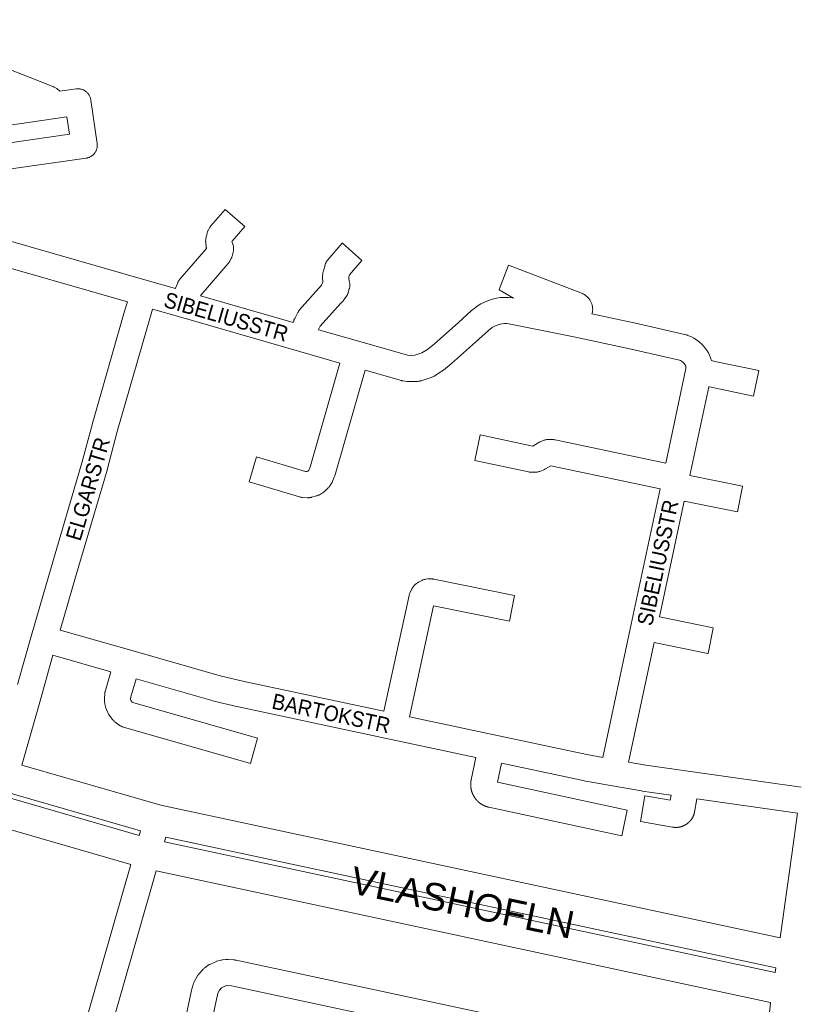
# Model space of a CAD drawing. Header units: metres. Extents: x 123819 to 142731, y 393440 to 405763.
# Tile 258 of 346: x 133983 to 134371, y 400092 to 400582. Entities that reach past the tile are written whole.
import ezdxf
from ezdxf.enums import TextEntityAlignment as Align

# ---------------------------------------------------------------- set-up
doc = ezdxf.new("R2010")
doc.units = ezdxf.units.M
doc.header["$MEASUREMENT"] = 0
for name, color, linetype, lineweight in [('gs-anno-wegen algemeen tekst', 7, 'Continuous', 0), ('gs-knt-aanvullende hoofdweg', 7, 'Continuous', 0), ('gs-knt-wegen algemeen', 7, 'Continuous', 0)]:
    doc.layers.add(name, color=color, linetype=linetype, lineweight=lineweight)
doc.styles.add('Style-Arial', font='arial.ttf')

msp = doc.modelspace()

# ---------------------------------------------------------------- linework, layer by layer
at = {"layer": 'gs-knt-aanvullende hoofdweg', "color": 7, "linetype": 'Continuous', "flags": 128}
for points in [[(133973.34, 400195.63), (134042.8, 400175.65), (134043.48, 400178.02), (133973.95, 400198.02), (133973.95, 400198.02), (133826.5, 400240.54), (133826.2, 400239.47), (133973.33, 400195.63), (133973.34, 400195.63), (133973.34, 400195.63)], [(134038.65, 400161.22), (133969.15, 400181.21), (133969.08, 400181.23), (133822.06, 400225.03)], [(133984.33, 400210.66), (134053.63, 400190.72), (134361.9, 400124.72)], [(134055.44, 400172.5), (134359.39, 400107.45), (134359.63, 400108.55), (134359.81, 400109.8), (134056.11, 400174.83), (134055.44, 400172.5)], [(134357.06, 400092.59), (134051.28, 400158.03)]]:
    msp.add_lwpolyline(points, dxfattribs=at)
at = {"layer": 'gs-knt-wegen algemeen', "color": 7, "linetype": 'Continuous', "flags": 128}
for points in [[(133915.46, 400581.62), (133999.84, 400548.38), (133999.88, 400548.36), (134000.51, 400548.08), (134001.11, 400547.75), (134001.69, 400547.37), (134002.23, 400546.94), (134002.74, 400546.47), (134003.2, 400545.97), (134011.34, 400547.16), (134011.65, 400547.2), (134011.95, 400547.22), (134012.26, 400547.23), (134012.57, 400547.22), (134012.88, 400547.2), (134013.19, 400547.16), (134013.5, 400547.11), (134013.8, 400547.05), (134014.1, 400546.97), (134014.4, 400546.87), (134014.69, 400546.77), (134014.97, 400546.64), (134015.25, 400546.51), (134015.52, 400546.36), (134015.79, 400546.2), (134016.05, 400546.03), (134016.29, 400545.84), (134016.53, 400545.64), (134016.76, 400545.44), (134016.98, 400545.22), (134017.19, 400544.99), (134017.39, 400544.75), (134017.58, 400544.5), (134017.75, 400544.25), (134017.91, 400543.98), (134018.06, 400543.71), (134018.2, 400543.43), (134018.32, 400543.14), (134018.43, 400542.85), (134018.52, 400542.56), (134018.6, 400542.26), (134018.67, 400541.96), (134018.72, 400541.65), (134021.85, 400520.05), (134021.89, 400519.74), (134021.91, 400519.43), (134021.92, 400519.12), (134021.91, 400518.81), (134021.89, 400518.5), (134021.85, 400518.2), (134021.8, 400517.89), (134021.73, 400517.59), (134021.65, 400517.29), (134021.56, 400516.99), (134021.45, 400516.7), (134021.33, 400516.42), (134021.19, 400516.14), (134021.05, 400515.86), (134020.88, 400515.6), (134020.71, 400515.34), (134020.52, 400515.09), (134020.33, 400514.86), (134020.12, 400514.63), (134019.9, 400514.41), (134019.67, 400514.2), (134019.43, 400514), (134019.18, 400513.81), (134018.93, 400513.64), (134018.66, 400513.48), (134018.39, 400513.33), (134018.11, 400513.2), (134017.82, 400513.07), (134017.53, 400512.96), (134017.24, 400512.87), (134016.94, 400512.79), (134016.64, 400512.72), (134016.33, 400512.67), (133979.06, 400507.33, -0.369941)], [(133965.19, 400475.26), (134046.81, 400451.84), (134060.8, 400447.82), (134060.81, 400447.85), (134060.89, 400448.07), (134061.97, 400450.7), (134062.09, 400450.98), (134062.23, 400451.25), (134062.38, 400451.52), (134062.53, 400451.77), (134062.7, 400452.02), (134062.89, 400452.26), (134063.08, 400452.5), (134076.29, 400467.72), (134076.29, 400467.73), (134076.23, 400468.03), (134076.19, 400468.33), (134075.91, 400470.69), (134075.88, 400471), (134075.87, 400471.31), (134075.87, 400471.62), (134075.89, 400471.93), (134075.92, 400472.25), (134075.96, 400472.55), (134076.02, 400472.86), (134076.54, 400475.18), (134076.6, 400475.45), (134076.68, 400475.71), (134076.76, 400475.97), (134076.86, 400476.22), (134076.97, 400476.47), (134077.09, 400476.72), (134077.63, 400477.78), (134077.76, 400478.02), (134077.89, 400478.26), (134078.04, 400478.48), (134078.2, 400478.7), (134078.36, 400478.92), (134078.54, 400479.13), (134085.65, 400487.23, -0.343782), (134085.66, 400487.23), (134095.44, 400478.66, -0.343781), (134095.44, 400478.65), (134089.02, 400471.33), (134088.97, 400471.12), (134089.01, 400470.76), (134089.28, 400470.12), (134089.39, 400469.84), (134089.49, 400469.54), (134089.58, 400469.24), (134089.65, 400468.94), (134089.71, 400468.64), (134089.75, 400468.33), (134089.78, 400468.02), (134089.79, 400467.71), (134089.79, 400467.4), (134089.77, 400467.09), (134089.74, 400466.78), (134089.69, 400466.47), (134089.63, 400466.17), (134089.56, 400465.87), (134089.01, 400463.89), (134088.93, 400463.62), (134088.83, 400463.34), (134088.72, 400463.08), (134088.61, 400462.81), (134088.48, 400462.56), (134087.9, 400461.49), (134087.76, 400461.23), (134087.61, 400460.98), (134087.44, 400460.74), (134087.26, 400460.51), (134087.08, 400460.29), (134073.61, 400444.77), (134073.38, 400444.2), (134119.5, 400430.95), (134119.74, 400431.79), (134119.82, 400432.04), (134119.91, 400432.28), (134120, 400432.52), (134120.11, 400432.75), (134120.22, 400432.98), (134121.72, 400435.85), (134121.85, 400436.08), (134121.99, 400436.31), (134122.14, 400436.54), (134122.29, 400436.75), (134122.46, 400436.96), (134122.63, 400437.16), (134133.57, 400449.44), (134134.18, 400451.24), (134134.17, 400451.5), (134134.1, 400453.06), (134134.09, 400453.34), (134134.1, 400453.62), (134134.12, 400453.9), (134134.25, 400455.45), (134134.28, 400455.76), (134134.33, 400456.07), (134134.39, 400456.38), (134134.47, 400456.68), (134135.32, 400459.68), (134135.41, 400459.95), (134135.51, 400460.23), (134135.62, 400460.49), (134135.74, 400460.75), (134135.87, 400461.01), (134136.01, 400461.26), (134136.17, 400461.51), (134136.33, 400461.74), (134136.51, 400461.97), (134136.69, 400462.19), (134143.91, 400470.41, -0.330176), (134143.92, 400470.41), (134153.69, 400461.83, -0.343771), (134153.69, 400461.82), (134147.45, 400454.71), (134147.17, 400453.72), (134147.12, 400453.21), (134147.15, 400452.59), (134147.52, 400450.8), (134147.57, 400450.51), (134147.61, 400450.22), (134147.64, 400449.93), (134147.65, 400449.64), (134147.65, 400449.34), (134147.64, 400449.05), (134147.61, 400448.76), (134147.57, 400448.47), (134147.52, 400448.18), (134147.46, 400447.89), (134147.38, 400447.61), (134146.84, 400445.84), (134146.75, 400445.56), (134146.65, 400445.29), (134146.53, 400445.02), (134146.41, 400444.75), (134146.27, 400444.5), (134146.12, 400444.24), (134145.95, 400444), (134144.65, 400442.13), (134144.48, 400441.9), (134144.31, 400441.67), (134144.12, 400441.46), (134143.92, 400441.25), (134143.72, 400441.06), (134143.5, 400440.87), (134142.98, 400440.43), (134132.89, 400429.1), (134132.06, 400427.51), (134132.01, 400427.36), (134152.58, 400421.45), (134176.4, 400414.7), (134177.45, 400414.57), (134179.98, 400414.61), (134183.42, 400415.75), (134186.31, 400417.52), (134189.73, 400420.32), (134201.52, 400430.78), (134208.17, 400436.84), (134208.41, 400437.05), (134208.66, 400437.24), (134210.89, 400438.91), (134211.13, 400439.08), (134212.89, 400440.17), (134214.74, 400441.12), (134216.66, 400441.9), (134218.64, 400442.53), (134220.66, 400442.99), (134222.72, 400443.29), (134224.79, 400443.41), (134226.86, 400443.36), (134228.92, 400443.14), (134229.09, 400443.12), (134229.19, 400443.1), (134222.03, 400447.26, -0.308567), (134222.02, 400447.27), (134226.68, 400459.41, -0.32793), (134226.69, 400459.41), (134263.42, 400445.31), (134263.68, 400445.2), (134263.94, 400445.08), (134264.2, 400444.95), (134264.44, 400444.81), (134265.07, 400444.39), (134265.66, 400443.92), (134266.2, 400443.4), (134266.7, 400442.84), (134267.14, 400442.23), (134267.53, 400441.58), (134267.86, 400440.91), (134268.13, 400440.21), (134268.33, 400439.48), (134268.47, 400438.74), (134268.55, 400438), (134268.56, 400437.24), (134268.54, 400436.96), (134268.51, 400436.68), (134268.47, 400436.4), (134268.42, 400436.12), (134268.22, 400435.17), (134289.08, 400430.69), (134289.15, 400430.68), (134315.08, 400424.78), (134315.36, 400424.71), (134315.63, 400424.63), (134315.9, 400424.54), (134317.44, 400423.89), (134318.92, 400423.12), (134320.33, 400422.23), (134321.67, 400421.22), (134322.91, 400420.1), (134324.05, 400418.88), (134325.09, 400417.56), (134326.01, 400416.17), (134326.1, 400416.03), (134326.18, 400415.88), (134326.78, 400414.62), (134327.27, 400413.32), (134327.64, 400411.98), (134329.37, 400411.59), (134351.28, 400407, -0.369963), (134351.29, 400406.99), (134348.63, 400394.26, -0.369961), (134348.62, 400394.26), (134326.65, 400398.85), (134326.54, 400398.88), (134326.36, 400398.92), (134316.91, 400354.77), (134343.21, 400349.4, -0.370241), (134343.22, 400349.39), (134340.62, 400336.65, -0.37024), (134340.6, 400336.64), (134314.19, 400342.04), (134301.86, 400284.42), (134328.6, 400278.9, -0.370122), (134328.61, 400278.89), (134325.98, 400266.16, -0.370124), (134325.97, 400266.15), (134299.13, 400271.68), (134286.4, 400212.18)], [(134273.57, 400214.46), (134287.75, 400280.73), (134302.19, 400348.17), (134247.76, 400359.67), (134247.75, 400359.67), (134247.73, 400359.67), (134245.09, 400358.03), (134244.82, 400357.87), (134244.54, 400357.73), (134244.26, 400357.6), (134243.97, 400357.48), (134242.19, 400356.81), (134241.9, 400356.7), (134241.6, 400356.61), (134241.3, 400356.54), (134241, 400356.48), (134240.69, 400356.43), (134240.38, 400356.4), (134240.07, 400356.39), (134239.76, 400356.38), (134237.86, 400356.42), (134237.55, 400356.43), (134237.24, 400356.46), (134236.93, 400356.51), (134236.63, 400356.56), (134209.83, 400362.29, -0.369722), (134209.82, 400362.3), (134212.54, 400375.01, -0.369721), (134212.55, 400375.02), (134238.74, 400369.43), (134238.75, 400369.43), (134238.77, 400369.43), (134241.41, 400371.07), (134241.68, 400371.22), (134241.95, 400371.37), (134242.23, 400371.5), (134242.52, 400371.62), (134244.29, 400372.29), (134244.59, 400372.39), (134244.88, 400372.48), (134245.18, 400372.56), (134245.49, 400372.62), (134245.8, 400372.67), (134246.1, 400372.7), (134246.41, 400372.71), (134246.72, 400372.71), (134248.62, 400372.68), (134248.93, 400372.67), (134249.24, 400372.64), (134249.54, 400372.6), (134249.85, 400372.54), (134304.91, 400360.91), (134314.99, 400407.98), (134315.02, 400408.22), (134315.02, 400408.46), (134315.01, 400408.69), (134314.98, 400408.93), (134314.93, 400409.16), (134314.85, 400409.39), (134314.76, 400409.61), (134314.43, 400410.08), (134314.06, 400410.53), (134313.65, 400410.94), (134313.21, 400411.31), (134312.73, 400411.65), (134312.23, 400411.94), (134311.71, 400412.2), (134286.3, 400417.97), (134259.2, 400423.79), (134226.87, 400430.28), (134225.78, 400430.38), (134224.69, 400430.38), (134223.61, 400430.28), (134222.53, 400430.09), (134221.48, 400429.8), (134220.46, 400429.41), (134219.48, 400428.94), (134218.55, 400428.38), (134216.71, 400427), (134210.26, 400421.13), (134210.2, 400421.07), (134198.27, 400410.49), (134198.08, 400410.33), (134198.08, 400410.32), (134198.07, 400410.32), (134194.21, 400407.16), (134193.98, 400406.98), (134193.74, 400406.81), (134193.49, 400406.65), (134189.57, 400404.25), (134189.31, 400404.1), (134189.05, 400403.96), (134188.78, 400403.84), (134188.5, 400403.73), (134188.22, 400403.62), (134183.14, 400401.94), (134182.87, 400401.86), (134182.6, 400401.79), (134182.33, 400401.73), (134182.05, 400401.68), (134181.77, 400401.65), (134181.49, 400401.63), (134181.21, 400401.61), (134177.2, 400401.54), (134176.96, 400401.54), (134176.72, 400401.55), (134176.47, 400401.57), (134176.23, 400401.59), (134174.24, 400401.86), (134173.93, 400401.9), (134173.62, 400401.97), (134173.31, 400402.05), (134155.25, 400407.16), (134140.13, 400354.6), (134140.04, 400354.31), (134139.93, 400354.03), (134139.1, 400351.91), (134138.99, 400351.64), (134138.87, 400351.38), (134138.73, 400351.12), (134138.59, 400350.87), (134138.43, 400350.63), (134137.72, 400349.58), (134137.54, 400349.33), (134137.35, 400349.09), (134137.15, 400348.86), (134136.94, 400348.63), (134136.72, 400348.42), (134134.85, 400346.72), (134134.62, 400346.52), (134134.38, 400346.33), (134134.13, 400346.15), (134133.87, 400345.98), (134133.6, 400345.82), (134132.49, 400345.21), (134132.22, 400345.07), (134131.94, 400344.94), (134131.65, 400344.83), (134131.36, 400344.72), (134131.06, 400344.64), (134128.63, 400343.97), (134128.34, 400343.9), (134128.05, 400343.84), (134127.77, 400343.8), (134127.47, 400343.77), (134127.18, 400343.75), (134126.89, 400343.74), (134126.59, 400343.75), (134124.07, 400343.88), (134123.76, 400343.9), (134123.45, 400343.94), (134123.14, 400343.99), (134122.84, 400344.06), (134122.53, 400344.14), (134097.51, 400351.59, -0.355751), (134097.5, 400351.6), (134101.21, 400364.07, -0.355749), (134101.22, 400364.07), (134125.5, 400356.84), (134126.2, 400356.81), (134126.76, 400356.96), (134127.29, 400357.44), (134127.7, 400358.5), (134142.73, 400410.73), (134122.12, 400416.65), (134063.44, 400433.51), (134049.41, 400437.54)], [(134003.43, 400277.9), (134038.59, 400267.82), (134083.07, 400255.17), (134095.02, 400252.35), (134164.57, 400237.48), (134177.18, 400295.14), (134177.24, 400295.42), (134177.32, 400295.69), (134177.41, 400295.96), (134177.51, 400296.23), (134177.63, 400296.49), (134178.35, 400298.06), (134178.49, 400298.33), (134178.64, 400298.6), (134178.8, 400298.86), (134178.97, 400299.12), (134179.16, 400299.36), (134179.35, 400299.6), (134179.56, 400299.83), (134180.18, 400300.47), (134180.4, 400300.69), (134180.63, 400300.9), (134180.87, 400301.1), (134181.12, 400301.28), (134181.38, 400301.46), (134181.65, 400301.62), (134181.92, 400301.77), (134183.5, 400302.57), (134183.78, 400302.71), (134184.07, 400302.83), (134184.36, 400302.94), (134184.66, 400303.03), (134184.96, 400303.11), (134185.26, 400303.17), (134185.57, 400303.22), (134186.46, 400303.35), (134186.75, 400303.38), (134187.04, 400303.4), (134187.33, 400303.41), (134187.62, 400303.4), (134187.91, 400303.38), (134188.8, 400303.31), (134189.05, 400303.28), (134189.29, 400303.24), (134189.52, 400303.2), (134229.68, 400295.1, -0.370373), (134229.69, 400295.08)], [(134229.69, 400295.08), (134227.12, 400282.34, -0.370373), (134227.11, 400282.33), (134189.37, 400289.95), (134177.3, 400234.75), (134219.44, 400225.75), (134265.65, 400215.87), (134273.57, 400214.46)], [(134370.62, 400186.83), (134320.48, 400193.91), (134319.29, 400187.25), (134319.24, 400186.97), (134319.17, 400186.7), (134319.14, 400186.59), (134319.11, 400186.48), (134319.08, 400186.38), (134319.04, 400186.27), (134319.01, 400186.17), (134318.97, 400186.06), (134318.94, 400185.96), (134318.9, 400185.86), (134318.86, 400185.75), (134318.82, 400185.65), (134318.78, 400185.55), (134318.74, 400185.45), (134318.69, 400185.35), (134318.65, 400185.25), (134318.6, 400185.15), (134318.56, 400185.05), (134318.51, 400184.95), (134318.46, 400184.85), (134318.41, 400184.75), (134318.36, 400184.65), (134318.3, 400184.56), (134318.25, 400184.46), (134318.19, 400184.36), (134318.14, 400184.27), (134318.08, 400184.18), (134318.02, 400184.08), (134317.96, 400183.99), (134317.9, 400183.9), (134317.84, 400183.81), (134317.78, 400183.72), (134317.71, 400183.63), (134317.65, 400183.54), (134317.58, 400183.45), (134317.52, 400183.36), (134317.45, 400183.27), (134317.38, 400183.19), (134317.31, 400183.1), (134317.24, 400183.02), (134317.17, 400182.93), (134317.1, 400182.85), (134317.02, 400182.77), (134316.95, 400182.69), (134316.87, 400182.61), (134316.79, 400182.53), (134316.72, 400182.45), (134316.64, 400182.37), (134316.56, 400182.3), (134316.48, 400182.22), (134316.4, 400182.15), (134316.32, 400182.07), (134316.23, 400182), (134316.15, 400181.93), (134316.07, 400181.86), (134315.98, 400181.79), (134315.9, 400181.72), (134315.81, 400181.65), (134315.72, 400181.58), (134315.63, 400181.52), (134315.54, 400181.45), (134315.45, 400181.39), (134315.36, 400181.32), (134315.27, 400181.26), (134315.18, 400181.2), (134315.09, 400181.14), (134314.99, 400181.08), (134314.9, 400181.03), (134314.81, 400180.97), (134314.71, 400180.91), (134314.61, 400180.86), (134314.52, 400180.81), (134314.42, 400180.75), (134314.32, 400180.7), (134314.23, 400180.65), (134314.13, 400180.61), (134314.03, 400180.56), (134313.93, 400180.51), (134313.83, 400180.47), (134313.72, 400180.42), (134313.62, 400180.38), (134313.52, 400180.34), (134313.42, 400180.3), (134313.32, 400180.26), (134313.21, 400180.22), (134313.11, 400180.18), (134313, 400180.15), (134312.9, 400180.11), (134312.79, 400180.08), (134312.69, 400180.05), (134312.58, 400180.02), (134312.48, 400179.99), (134312.37, 400179.96), (134312.26, 400179.93), (134312.16, 400179.91), (134312.05, 400179.88), (134311.94, 400179.86), (134311.83, 400179.84), (134311.73, 400179.82), (134311.62, 400179.8), (134311.51, 400179.78), (134311.4, 400179.76), (134311.29, 400179.75), (134311.18, 400179.73), (134311.07, 400179.72), (134310.96, 400179.71), (134310.85, 400179.7), (134310.74, 400179.69), (134310.63, 400179.68), (134310.52, 400179.67), (134310.41, 400179.67), (134310.3, 400179.66), (134310.19, 400179.66), (134310.08, 400179.66), (134309.97, 400179.66), (134309.86, 400179.66), (134309.75, 400179.66), (134309.64, 400179.66), (134309.53, 400179.67), (134309.42, 400179.67), (134309.31, 400179.68), (134309.2, 400179.69), (134309.09, 400179.7), (134308.98, 400179.71), (134308.87, 400179.72), (134308.76, 400179.74), (134308.65, 400179.75), (134308.54, 400179.77), (134308.44, 400179.78), (134308.33, 400179.8), (134292.35, 400182.63, -0.37189), (134292.35, 400182.64), (134294.61, 400195.44, -0.37189), (134294.62, 400195.45), (134307.13, 400193.24), (134307.58, 400195.73), (134293.14, 400197.77), (134292.91, 400197.81), (134277.48, 400200.54), (134263.27, 400203.07), (134263.04, 400203.11), (134223.11, 400211.65), (134221.12, 400202.11), (134285.73, 400188.24, -0.369661), (134285.74, 400188.23), (134283.01, 400175.52, -0.36966), (134283, 400175.51), (134216.92, 400189.7), (134216.85, 400189.72), (134216.78, 400189.73), (134216.71, 400189.75), (134216.64, 400189.76), (134216.57, 400189.78), (134216.5, 400189.8), (134216.44, 400189.81), (134216.37, 400189.83), (134216.3, 400189.85), (134216.23, 400189.87), (134216.16, 400189.89), (134216.1, 400189.91), (134216.03, 400189.93), (134215.96, 400189.95), (134215.89, 400189.97), (134215.83, 400189.99), (134215.76, 400190.01), (134215.69, 400190.03), (134215.63, 400190.06), (134215.56, 400190.08), (134215.49, 400190.1), (134215.43, 400190.13), (134215.36, 400190.15), (134215.3, 400190.17), (134215.23, 400190.2), (134215.16, 400190.22), (134215.1, 400190.25), (134215.03, 400190.28), (134214.97, 400190.3), (134214.9, 400190.33), (134214.84, 400190.36), (134214.77, 400190.38), (134214.71, 400190.41), (134214.64, 400190.44), (134214.58, 400190.47), (134214.52, 400190.5), (134214.45, 400190.53), (134214.39, 400190.56), (134214.32, 400190.59), (134214.26, 400190.62), (134214.2, 400190.65), (134214.14, 400190.68), (134214.07, 400190.72), (134214.01, 400190.75), (134213.95, 400190.78), (134213.89, 400190.81), (134213.82, 400190.85), (134213.76, 400190.88), (134213.7, 400190.91), (134213.64, 400190.95), (134213.58, 400190.98), (134213.52, 400191.02), (134213.46, 400191.06), (134213.4, 400191.09), (134213.34, 400191.13), (134213.28, 400191.16), (134213.22, 400191.2), (134213.16, 400191.24), (134213.1, 400191.28), (134213.04, 400191.32), (134212.98, 400191.36), (134212.92, 400191.39), (134212.86, 400191.43), (134212.81, 400191.47), (134212.75, 400191.51), (134212.69, 400191.55), (134212.63, 400191.59), (134212.57, 400191.64), (134212.52, 400191.68), (134212.46, 400191.72), (134212.4, 400191.76), (134212.35, 400191.8), (134212.29, 400191.85), (134212.24, 400191.89), (134212.18, 400191.93), (134212.13, 400191.98), (134212.07, 400192.02), (134212.02, 400192.07), (134211.96, 400192.11), (134211.91, 400192.16), (134211.86, 400192.2), (134211.8, 400192.25), (134211.75, 400192.29), (134211.7, 400192.34), (134211.64, 400192.39), (134211.59, 400192.43), (134211.54, 400192.48), (134211.49, 400192.53), (134211.44, 400192.58), (134211.39, 400192.63), (134211.34, 400192.67), (134211.28, 400192.72), (134211.23, 400192.77), (134211.18, 400192.82), (134211.13, 400192.87), (134211.09, 400192.92), (134211.04, 400192.97), (134210.99, 400193.02), (134210.94, 400193.08), (134210.89, 400193.13), (134210.84, 400193.18), (134210.8, 400193.23), (134210.75, 400193.28), (134210.7, 400193.34), (134210.66, 400193.39), (134210.61, 400193.44), (134210.56, 400193.5), (134210.52, 400193.55), (134210.47, 400193.6), (134210.43, 400193.66), (134210.38, 400193.71), (134210.34, 400193.77), (134210.3, 400193.82), (134210.25, 400193.88), (134210.21, 400193.93), (134210.17, 400193.99), (134210.13, 400194.05), (134210.08, 400194.1), (134210.04, 400194.16), (134210, 400194.22), (134209.96, 400194.27), (134209.92, 400194.33), (134209.88, 400194.39), (134209.84, 400194.45), (134209.8, 400194.5), (134209.76, 400194.56), (134209.72, 400194.62), (134209.68, 400194.68), (134209.64, 400194.74), (134209.61, 400194.8), (134209.57, 400194.86), (134209.53, 400194.92), (134209.49, 400194.98), (134209.46, 400195.04), (134209.42, 400195.1), (134209.39, 400195.16), (134209.35, 400195.22), (134209.32, 400195.28), (134209.28, 400195.34), (134209.25, 400195.4), (134209.21, 400195.47), (134209.18, 400195.53), (134209.15, 400195.59), (134209.12, 400195.65), (134209.08, 400195.72), (134209.05, 400195.78), (134209.02, 400195.84), (134208.99, 400195.9), (134208.96, 400195.97), (134208.93, 400196.03), (134208.9, 400196.1), (134208.87, 400196.16), (134208.84, 400196.22), (134208.81, 400196.29), (134208.78, 400196.35), (134208.75, 400196.42), (134208.73, 400196.48), (134208.7, 400196.55), (134208.67, 400196.61), (134208.65, 400196.68), (134208.62, 400196.74), (134208.59, 400196.81), (134208.57, 400196.87), (134208.54, 400196.94), (134208.52, 400197.01), (134208.5, 400197.07), (134208.47, 400197.14), (134208.45, 400197.2), (134208.43, 400197.27), (134208.4, 400197.34), (134208.38, 400197.4), (134208.36, 400197.47), (134208.34, 400197.54), (134208.32, 400197.61), (134208.3, 400197.67), (134208.28, 400197.74), (134208.26, 400197.81), (134208.24, 400197.88), (134208.22, 400197.94), (134208.2, 400198.01), (134208.19, 400198.08), (134208.17, 400198.15), (134208.15, 400198.22), (134208.14, 400198.29), (134208.12, 400198.35), (134208.1, 400198.42), (134208.09, 400198.49), (134208.07, 400198.56), (134208.06, 400198.63), (134208.05, 400198.7), (134208.03, 400198.77), (134208.02, 400198.84), (134208.01, 400198.91), (134207.99, 400198.97), (134207.98, 400199.04), (134207.97, 400199.11), (134207.96, 400199.18), (134207.95, 400199.25), (134207.94, 400199.32), (134207.93, 400199.39), (134207.92, 400199.46), (134207.91, 400199.53), (134207.9, 400199.6), (134207.89, 400199.67), (134207.89, 400199.74), (134207.88, 400199.81), (134207.87, 400199.88), (134207.87, 400199.95), (134207.86, 400200.02), (134207.85, 400200.09), (134207.85, 400200.16), (134207.85, 400200.23), (134207.84, 400200.3), (134207.84, 400200.37), (134207.83, 400200.44), (134207.83, 400200.51), (134207.83, 400200.58), (134207.83, 400200.65), (134207.82, 400200.73), (134207.82, 400200.8), (134207.82, 400200.87), (134207.82, 400200.94), (134207.82, 400201.01), (134207.82, 400201.08), (134207.82, 400201.15), (134207.83, 400201.22), (134207.83, 400201.29), (134207.83, 400201.36), (134207.83, 400201.43), (134207.84, 400201.5), (134207.84, 400201.57), (134207.84, 400201.64), (134207.85, 400201.71), (134207.85, 400201.78), (134207.86, 400201.85), (134207.86, 400201.92), (134207.87, 400201.99), (134207.88, 400202.06), (134207.88, 400202.13), (134207.89, 400202.2), (134207.9, 400202.27), (134207.91, 400202.34), (134207.92, 400202.41), (134207.92, 400202.48), (134207.93, 400202.55), (134207.94, 400202.62), (134207.95, 400202.69), (134207.97, 400202.75), (134207.97, 400202.76), (134207.97, 400202.76), (134207.98, 400202.83), (134207.99, 400202.9), (134208, 400202.97), (134208.01, 400203.04), (134208.03, 400203.11), (134208.04, 400203.18), (134208.05, 400203.24), (134208.07, 400203.31), (134210.38, 400214.37), (134168.18, 400223.39), (134092.23, 400239.63), (134092.09, 400239.66), (134079.93, 400242.53), (134079.65, 400242.61), (134041.22, 400253.53), (134038.61, 400244.72), (134038.52, 400243.47), (134038.83, 400242.63), (134039.34, 400241.96), (134039.61, 400241.76), (134101.71, 400224.02, -0.384551), (134101.72, 400224.01), (134098.15, 400211.51, -0.384551), (134098.14, 400211.51), (134034.88, 400229.57), (134034.59, 400229.66), (134034.31, 400229.76), (134034.04, 400229.87), (134033.77, 400230), (134033.51, 400230.13), (134033.25, 400230.28), (134033, 400230.45), (134032.76, 400230.62), (134030.79, 400232.09), (134030.55, 400232.28), (134030.32, 400232.48), (134030.1, 400232.69), (134029.89, 400232.91), (134029.69, 400233.14), (134029.5, 400233.38), (134027.87, 400235.54), (134027.69, 400235.79), (134027.52, 400236.06), (134027.36, 400236.33), (134027.22, 400236.6), (134027.09, 400236.89), (134026.97, 400237.17), (134026.07, 400239.58), (134025.98, 400239.84), (134025.9, 400240.11), (134025.83, 400240.38), (134025.77, 400240.65), (134025.72, 400240.92), (134025.53, 400242.27), (134025.49, 400242.55), (134025.47, 400242.84), (134025.46, 400243.13), (134025.46, 400243.41), (134025.48, 400243.7), (134025.68, 400246.4), (134025.71, 400246.67), (134025.75, 400246.94), (134025.8, 400247.21), (134025.86, 400247.48), (134025.93, 400247.75), (134028.7, 400257.11), (133999.83, 400265.39)]]:
    msp.add_lwpolyline(points, format="xyb", dxfattribs=at)
for points in [[(133977.21, 400520.21), (134008.03, 400524.64), (134006.77, 400533.33), (133970.42, 400528.02)], [(134036.9, 400441.14), (133961.57, 400462.76)], [(133982.15, 400250.74), (133989.1, 400275.27), (133998.91, 400308.95), (133998.91, 400308.97), (134014.27, 400361.01), (134019.32, 400380.04), (134019.35, 400380.17), (134035.52, 400436.51), (134035.54, 400436.57), (134036.9, 400441.14)], [(134049.41, 400437.54), (134048.03, 400432.88), (134031.88, 400376.64), (134026.83, 400357.58), (134026.78, 400357.41), (134011.4, 400305.3), (134003.43, 400277.9)], [(133999.83, 400265.39), (133992.89, 400240.9), (133984.33, 400210.66)], [(134286.4, 400212.18), (134295.07, 400210.65), (134316.08, 400207.68), (134372.44, 400199.72)], [(134361.9, 400124.72), (134367.7, 400166.11), (134370.62, 400186.83)], [(134005.63, 400046.28), (134038.65, 400161.22)], [(134051.28, 400158.03), (134016.35, 400036.43), (133998.03, 399972.65)], [(134058.3, 400049.42), (134069.03, 400099.36), (134069.08, 400099.59), (134069.15, 400099.83), (134069.65, 400101.56), (134069.74, 400101.81), (134069.83, 400102.06), (134069.93, 400102.3), (134070.04, 400102.54), (134070.16, 400102.78), (134071.61, 400105.51), (134071.75, 400105.75), (134071.9, 400105.99), (134072.06, 400106.22), (134072.22, 400106.45), (134072.4, 400106.66), (134072.59, 400106.87), (134074.69, 400109.14), (134074.91, 400109.36), (134075.14, 400109.58), (134075.38, 400109.78), (134075.63, 400109.97), (134076.89, 400110.88), (134077.15, 400111.06), (134077.41, 400111.23), (134077.69, 400111.38), (134077.97, 400111.52), (134080.78, 400112.82), (134081.07, 400112.94), (134081.36, 400113.06), (134081.66, 400113.15), (134081.96, 400113.24), (134083.47, 400113.61), (134083.74, 400113.67), (134084.02, 400113.72), (134084.3, 400113.75), (134085.84, 400113.92), (134086.15, 400113.95), (134086.46, 400113.96), (134086.78, 400113.96), (134087.09, 400113.94), (134090.17, 400113.69), (134090.45, 400113.66), (134090.72, 400113.62), (134091, 400113.57)], [(134091, 400113.57), (134350.12, 400058.19)], [(134347.39, 400045.46), (134088.69, 400100.75), (134086.65, 400100.92), (134086.16, 400100.86), (134085.68, 400100.74), (134084.03, 400099.97), (134083.8, 400099.81), (134082.7, 400098.63), (134081.95, 400097.23), (134081.7, 400096.38), (134072.39, 400053.03)], [(134350.12, 400058.19), (134350.95, 400061.49), (134351.92, 400066.55), (134351.96, 400066.74), (134356.57, 400087.39), (134357.06, 400092.59)]]:
    msp.add_lwpolyline(points, dxfattribs=at)

# ---------------------------------------------------------------- texts
at = {"layer": 'gs-anno-wegen algemeen tekst', "color": 7, "style": 'Style-Arial', "width": 0.909091}
for s, rotation, p in [('SIBELIUSSTR', 343.9691, (134086.1, 400433.77)), ('ELGARSTR', 73.5284, (134017.24, 400348.1)), ('SIBELIUSSTR', 77.92, (134300.98, 400311.4)), ('BARTOKSTR', 347.9324, (134138.38, 400236.42))]:
    msp.add_text(s, height=7.7, rotation=rotation, dxfattribs=at).set_placement(p, align=Align.MIDDLE_CENTER)
at = {"layer": 'gs-anno-wegen algemeen tekst', "color": 7, "style": 'Style-Arial'}
msp.add_text('VLASHOFLN', height=13.6, rotation=348.2945, dxfattribs=at).set_placement((134203.74, 400142.29), align=Align.MIDDLE_CENTER)

doc.saveas('drawing.dxf')
